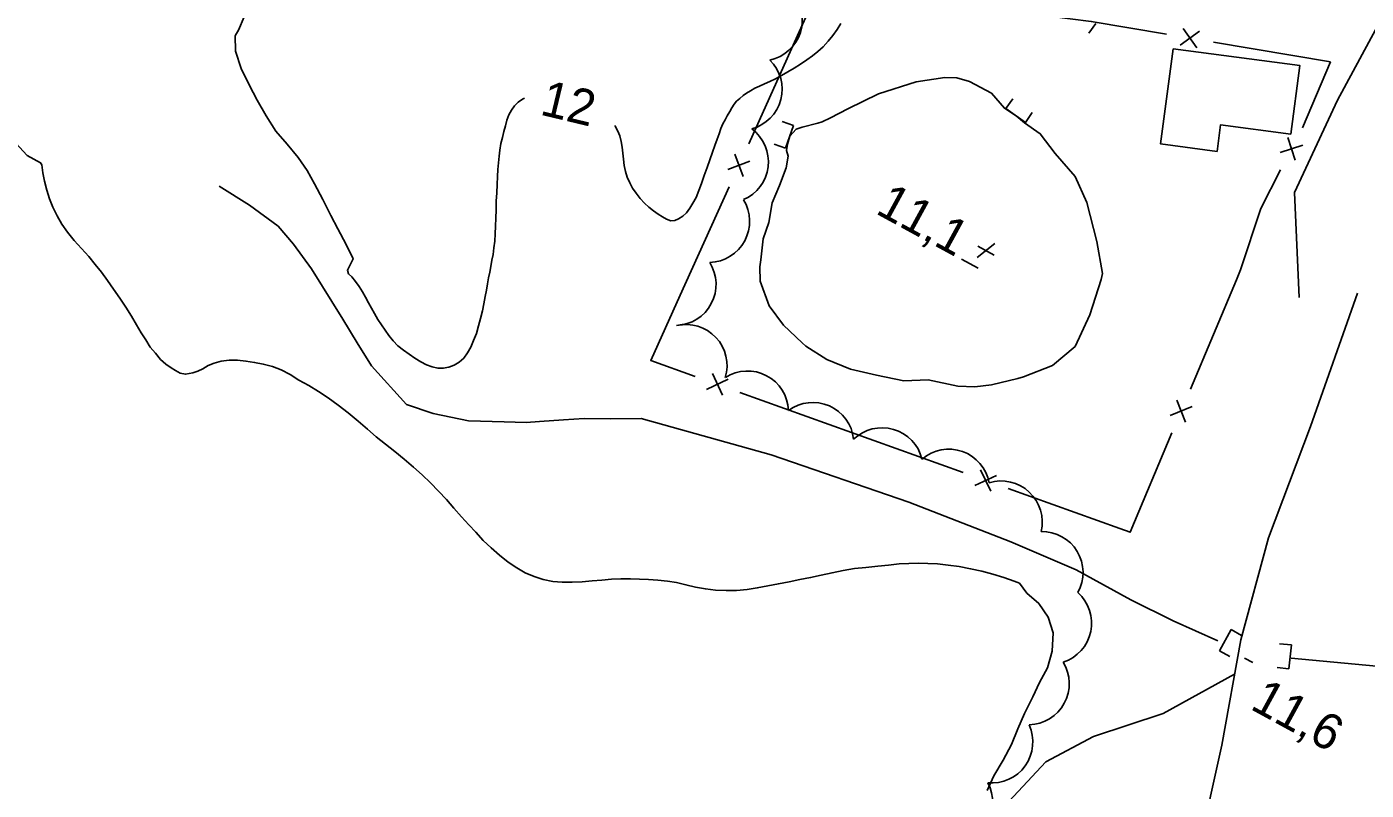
# Model space of a CAD drawing. Extents: x 219136 to 222520, y 5421589 to 5424530.
# Drawn here: x 220175.4 to 220288.3, y 5423317.1 to 5423381.3 of the extents above; entities that cross this region are included whole.
import ezdxf

# ---------------------------------------------------------------- set-up
doc = ezdxf.new("R2010")
doc.units = 0
for name, color, linetype in [('Level 2', 7, 'Continuous'), ('Level 21', 7, 'Continuous'), ('Level 22', 7, 'Continuous'), ('Level 26', 7, 'Continuous'), ('Level 3', 7, 'Continuous'), ('Level 31', 7, 'Continuous'), ('Level 37', 7, 'Continuous'), ('Level 4', 7, 'Continuous'), ('Level 44', 7, 'Continuous')]:
    doc.layers.add(name, color=color, linetype=linetype)

msp = doc.modelspace()

# ---------------------------------------------------------------- linework, layer by layer
at = {"layer": 'Level 2'}
for points in [[(220192.98, 5423380.61), (220193, 5423380.64), (220193.25, 5423381.04), (220193.73, 5423382.18)], [(220243.99, 5423381.61), (220243.69, 5423381.11), (220243.32, 5423380.6), (220242.92, 5423380.12), (220242.5, 5423379.66), (220242.06, 5423379.25), (220241.6, 5423378.89), (220241.12, 5423378.56), (220240.6, 5423378.2), (220240.06, 5423377.86), (220239.52, 5423377.53), (220238.99, 5423377.24), (220238.49, 5423376.96), (220238, 5423376.74), (220237.56, 5423376.54), (220237.13, 5423376.34), (220236.74, 5423376.16), (220236.39, 5423375.94), (220236.05, 5423375.74), (220235.76, 5423375.54), (220235.48, 5423375.31), (220235.21, 5423375.08), (220235, 5423374.81), (220234.81, 5423374.51), (220234.63, 5423374.19), (220234.43, 5423373.84), (220234.24, 5423373.5), (220234.05, 5423373.16), (220233.88, 5423372.78), (220233.73, 5423372.33), (220233.58, 5423371.86), (220233.39, 5423371.34), (220233.18, 5423370.77), (220232.96, 5423370.14), (220232.72, 5423369.5), (220232.48, 5423368.82), (220232.26, 5423368.14), (220232.03, 5423367.54), (220231.8, 5423366.97), (220231.53, 5423366.49), (220231.28, 5423366.06), (220230.98, 5423365.68), (220230.67, 5423365.39), (220230.32, 5423365.17), (220230, 5423365.01), (220229.67, 5423365), (220229.32, 5423365.14), (220228.98, 5423365.34), (220228.6, 5423365.56), (220228.22, 5423365.84), (220227.83, 5423366.14), (220227.46, 5423366.49), (220227.1, 5423366.87), (220226.75, 5423367.32), (220226.44, 5423367.75), (220226.21, 5423368.2), (220225.99, 5423368.67), (220225.85, 5423369.16), (220225.74, 5423369.66), (220225.69, 5423370.18), (220225.64, 5423370.68), (220225.58, 5423371.19), (220225.49, 5423371.67), (220225.37, 5423372.14), (220225.21, 5423372.56), (220224.98, 5423372.97), (220224.94, 5423373.01)], [(220156.54, 5423380.97), (220156.86, 5423381.1), (220157.43, 5423381.24), (220157.73, 5423381.19), (220158.99, 5423380.99), (220160.24, 5423380.57), (220161.51, 5423379.88), (220162.84, 5423379.07), (220163.94, 5423378.25), (220165.04, 5423377.27), (220166.04, 5423376.46), (220167.22, 5423375.51), (220168.51, 5423374.65), (220169.71, 5423373.93), (220170.92, 5423373.35), (220172.22, 5423373.08), (220173.44, 5423372.51), (220174.5, 5423371.54), (220175.43, 5423370.49), (220176.58, 5423369.89), (220176.68, 5423369.72)], [(220192.98, 5423380.61), (220193, 5423379.27), (220193.46, 5423377.82), (220194.14, 5423376.46), (220194.83, 5423375.15), (220195.57, 5423373.83), (220196.39, 5423372.55), (220197.34, 5423371.44), (220198.27, 5423370.34), (220199.02, 5423369.23), (220199.65, 5423368.1), (220200.34, 5423366.79), (220201.04, 5423365.45), (220201.63, 5423364.33), (220202.32, 5423363.01), (220202.9, 5423361.8), (220202.42, 5423360.84), (220202.51, 5423360.54)], [(220217.34, 5423375.32), (220217.17, 5423375.23), (220216.82, 5423374.98), (220216.51, 5423374.67), (220216.24, 5423374.31), (220216.02, 5423373.93), (220215.86, 5423373.47), (220215.75, 5423372.99), (220215.61, 5423372.51), (220215.49, 5423372), (220215.36, 5423371.5), (220215.27, 5423370.96), (220215.21, 5423370.43), (220215.15, 5423369.88), (220215.11, 5423369.31), (220215.08, 5423368.72), (220215.05, 5423368.06), (220215.02, 5423367.36), (220214.97, 5423366.65), (220214.95, 5423365.92), (220214.93, 5423365.22), (220214.91, 5423364.54), (220214.88, 5423363.9), (220214.84, 5423363.29), (220214.77, 5423362.71), (220214.7, 5423362.17), (220214.6, 5423361.67), (220214.51, 5423361.16), (220214.43, 5423360.67), (220214.32, 5423360.19), (220214.22, 5423359.7), (220214.13, 5423359.16), (220214.02, 5423358.61), (220213.92, 5423358.02), (220213.81, 5423357.41), (220213.65, 5423356.78), (220213.48, 5423356.15), (220213.29, 5423355.51), (220213.06, 5423354.92), (220212.81, 5423354.36), (220212.53, 5423353.87), (220212.22, 5423353.42), (220211.85, 5423353.1), (220211.41, 5423352.83), (220210.96, 5423352.67), (220210.5, 5423352.58), (220210.04, 5423352.6), (220209.57, 5423352.7), (220209.08, 5423352.88), (220208.62, 5423353.12), (220208.11, 5423353.43), (220207.64, 5423353.76), (220207.16, 5423354.11), (220206.67, 5423354.48), (220206.27, 5423354.9), (220205.91, 5423355.34), (220205.6, 5423355.8), (220205.29, 5423356.24), (220204.98, 5423356.7), (220204.7, 5423357.18), (220204.45, 5423357.64), (220204.21, 5423358.1), (220203.96, 5423358.58), (220203.7, 5423359.02), (220203.42, 5423359.46), (220203.11, 5423359.89), (220202.79, 5423360.27), (220202.51, 5423360.54)], [(220176.68, 5423369.72), (220176.77, 5423369.04), (220176.91, 5423368.33), (220177.11, 5423367.59), (220177.33, 5423366.86), (220177.62, 5423366.14), (220177.96, 5423365.42), (220178.36, 5423364.72), (220178.84, 5423364.03), (220179.41, 5423363.35), (220180.03, 5423362.66), (220180.65, 5423361.99), (220181.18, 5423361.33), (220181.7, 5423360.66), (220182.21, 5423359.96), (220182.73, 5423359.25), (220183.26, 5423358.48), (220183.75, 5423357.73), (220184.24, 5423356.96), (220184.65, 5423356.24), (220185.06, 5423355.57), (220185.43, 5423354.97), (220185.82, 5423354.37), (220186.25, 5423353.85), (220186.69, 5423353.33), (220187.14, 5423352.92), (220187.58, 5423352.61), (220187.95, 5423352.38), (220188.34, 5423352.16), (220188.77, 5423352.08), (220189.4, 5423352.2), (220189.81, 5423352.33), (220190.23, 5423352.53), (220190.68, 5423352.8), (220191.19, 5423353.02), (220191.78, 5423353.18), (220192.45, 5423353.26), (220193.15, 5423353.27), (220193.88, 5423353.19), (220194.6, 5423353.07), (220195.34, 5423352.93), (220196.1, 5423352.73), (220196.84, 5423352.44), (220197.59, 5423352.05), (220198.34, 5423351.58), (220199.16, 5423351.12), (220199.98, 5423350.63), (220200.8, 5423350.1), (220201.65, 5423349.48), (220202.5, 5423348.82), (220203.32, 5423348.13), (220204.12, 5423347.45), (220204.86, 5423346.8), (220205.63, 5423346.19), (220206.42, 5423345.56), (220207.21, 5423344.94), (220207.99, 5423344.26), (220208.73, 5423343.6), (220209.43, 5423342.92), (220210.11, 5423342.23), (220210.77, 5423341.52), (220211.4, 5423340.79), (220212.04, 5423340.07), (220212.65, 5423339.41), (220213.23, 5423338.77), (220213.86, 5423338.09), (220214.53, 5423337.45), (220215.23, 5423336.84), (220215.96, 5423336.25), (220216.69, 5423335.78), (220217.4, 5423335.36), (220218.15, 5423335.04), (220218.92, 5423334.8), (220219.72, 5423334.63), (220220.53, 5423334.56), (220221.36, 5423334.56)], [(220221.36, 5423334.56), (220222.2, 5423334.6), (220223.04, 5423334.67), (220223.87, 5423334.74), (220224.66, 5423334.81), (220225.47, 5423334.84), (220226.26, 5423334.84), (220227.04, 5423334.81), (220227.8, 5423334.78), (220228.59, 5423334.73), (220229.38, 5423334.65), (220230.15, 5423334.53), (220230.94, 5423334.35), (220231.74, 5423334.16), (220232.59, 5423334), (220233.44, 5423333.9), (220234.32, 5423333.86), (220235.21, 5423333.87), (220236.09, 5423333.95), (220236.95, 5423334.09), (220237.85, 5423334.26), (220238.73, 5423334.43), (220239.63, 5423334.6), (220240.53, 5423334.79), (220241.44, 5423334.96), (220242.34, 5423335.17), (220243.25, 5423335.36), (220244.19, 5423335.55), (220245.15, 5423335.71), (220246.11, 5423335.81), (220247.1, 5423335.91), (220248.02, 5423336.01), (220248.91, 5423336.1), (220249.72, 5423336.14), (220250.52, 5423336.16), (220251.31, 5423336.14), (220252.14, 5423336.1), (220253.04, 5423336.01), (220253.97, 5423335.88), (220254.93, 5423335.7), (220255.87, 5423335.49), (220256.8, 5423335.24), (220257.73, 5423334.95), (220258.6, 5423334.65), (220259.04, 5423334.49)], [(220259.04, 5423334.49), (220259.67, 5423333.65), (220260.68, 5423332.76), (220261.46, 5423331.61), (220261.89, 5423330.29), (220261.81, 5423328.75), (220261.41, 5423327.36), (220260.74, 5423326.13), (220260.16, 5423324.9), (220259.47, 5423323.52), (220258.91, 5423322.21), (220258.37, 5423320.9), (220257.67, 5423319.57), (220256.89, 5423318.25), (220256.32, 5423317.02)]]:
    msp.add_lwpolyline(points, dxfattribs=at)
at = {"layer": 'Level 21'}
msp.add_lwpolyline([(220354.35, 5423477.79), (220344.96, 5423463.61), (220332.13, 5423445.06), (220318.17, 5423425.02), (220317.91, 5423424.63), (220307.64, 5423409.11), (220295.61, 5423391.04), (220289.8, 5423382.47), (220285.84, 5423375.17), (220282.22, 5423367.38), (220282.6, 5423358.53)], dxfattribs=at)
at = {"layer": 'Level 22'}
for points in [[(220287.52, 5423358.9), (220283.55, 5423347.69), (220280.01, 5423338.31), (220277.7, 5423329.72), (220276.08, 5423320.85), (220274.15, 5423312.12), (220270.8, 5423304.26), (220266.95, 5423299.42)], [(220277.17, 5423326.83), (220271.16, 5423323.51), (220265.27, 5423321.58), (220261.27, 5423319.45), (220257.01, 5423314.86), (220253.94, 5423309.39), (220248.25, 5423301.66), (220242.1, 5423291.69), (220235.39, 5423280.94), (220228.31, 5423271.01), (220221.47, 5423262.45), (220217.7, 5423258.42), (220213.69, 5423253.29), (220209.74, 5423246.9), (220208.58, 5423241.28), (220205.82, 5423234.25), (220201.98, 5423227.16), (220196.49, 5423217.11), (220191.66, 5423209.06), (220186.45, 5423201.68), (220182.78, 5423194.97), (220178.49, 5423186.92), (220174.71, 5423178.18)]]:
    msp.add_lwpolyline(points, dxfattribs=at)
at = {"layer": 'Level 26'}
for p, q in [((220265.47, 5423381.62), (220264.88, 5423380.81)), ((220257.9, 5423374.46), (220258.48, 5423375.28)), ((220259.55, 5423373.29), (220257.9, 5423374.46)), ((220259.55, 5423373.29), (220260.12, 5423374.11)), ((220240, 5423373.01), (220239.06, 5423373.35)), ((220240, 5423373.01), (220239.33, 5423371.11)), ((220239.33, 5423371.11), (220238.39, 5423371.44)), ((220275.9, 5423328.79), (220276.87, 5423330.57)), ((220276.87, 5423330.57), (220277.75, 5423330.09)), ((220275.9, 5423328.79), (220276.78, 5423328.31)), ((220281.95, 5423329.29), (220280.95, 5423329.38)), ((220281.95, 5423329.29), (220281.75, 5423327.27)), ((220281.75, 5423327.27), (220280.76, 5423327.37))]:
    msp.add_line(p, q, dxfattribs=at)
at = {"layer": 'Level 3'}
for p, q in [((220256.97, 5423363.1), (220255.48, 5423361.91)), ((220255.54, 5423362.85), (220256.91, 5423362.11)), ((220254.16, 5423361.78), (220255.56, 5423361.02)), ((220278, 5423328.17), (220278.7, 5423327.79))]:
    msp.add_line(p, q, dxfattribs=at)
at = {"layer": 'Level 31'}
msp.add_lwpolyline([(220271.99, 5423379.49), (220282.66, 5423378.08), (220281.9, 5423372.3), (220275.99, 5423373.09), (220275.69, 5423370.84), (220270.93, 5423371.47)], close=True, dxfattribs=at)
at = {"layer": 'Level 37'}
for p, q in [((220274.22, 5423380.96), (220272.59, 5423379.8)), ((220272.83, 5423381.2), (220273.99, 5423379.57)), ((220282.92, 5423371.36), (220281.01, 5423370.75)), ((220282.27, 5423370.1), (220281.66, 5423372.01)), ((220235.05, 5423370.61), (220235.76, 5423368.73)), ((220234.47, 5423369.32), (220236.34, 5423370.02)), ((220234.03, 5423350.32), (220233.17, 5423352.13)), ((220232.69, 5423350.8), (220234.5, 5423351.65)), ((220273.04, 5423348.04), (220272.29, 5423349.9)), ((220273.59, 5423349.35), (220271.74, 5423348.59)), ((220255.29, 5423342.7), (220257.1, 5423343.56)), ((220256.62, 5423342.23), (220255.77, 5423344.04))]:
    msp.add_line(p, q, dxfattribs=at)
for points in [[(220247.67, 5423384), (220242.19, 5423384.69), (220240.35, 5423380.61)], [(220271.44, 5423380.72), (220265.09, 5423381.79), (220261.55, 5423382.24)], [(220240.35, 5423380.61), (220236.23, 5423371.49)], [(220285.24, 5423378.38), (220275.38, 5423380.05)], [(220282.88, 5423372.83), (220285.24, 5423378.38)], [(220277.32, 5423360.03), (220277.67, 5423360.86), (220279.37, 5423366.04), (220281.04, 5423369.28)], [(220234.58, 5423367.85), (220230.46, 5423358.74)], [(220273.44, 5423350.81), (220277.32, 5423360.03)], [(220230.46, 5423358.74), (220227.98, 5423353.24), (220231.72, 5423351.9)], [(220235.48, 5423350.55), (220244.9, 5423347.18)], [(220244.9, 5423347.18), (220254.31, 5423343.81)], [(220267.49, 5423339.09), (220268.37, 5423338.77), (220271.89, 5423347.13)], [(220258.08, 5423342.46), (220267.49, 5423339.09)]]:
    msp.add_lwpolyline(points, dxfattribs=at)
at = {"layer": 'Level 4'}
for points in [[(220240.22, 5423372.71), (220240.75, 5423372.87), (220242.07, 5423373.21), (220242.41, 5423373.34), (220243.11, 5423373.68), (220244.59, 5423374.44), (220247.18, 5423375.7), (220250.35, 5423376.69), (220252.75, 5423377.07), (220253.78, 5423377.04), (220254.83, 5423376.73), (220256.68, 5423375.76), (220257.77, 5423374.47), (220258.76, 5423373.85), (220259.48, 5423373.25), (220260.79, 5423372.33), (220262.06, 5423370.66), (220263.73, 5423368.73), (220264.72, 5423366.55), (220265.57, 5423363.25), (220266.03, 5423360.55), (220265.94, 5423360.05), (220264.97, 5423357.09), (220263.74, 5423354.42), (220261.84, 5423352.81), (220259.37, 5423351.86), (220258.9, 5423351.72), (220256.68, 5423351.18), (220255.29, 5423351.02), (220253.85, 5423351.08), (220251.35, 5423351.61), (220249.29, 5423351.53), (220247, 5423352), (220244.82, 5423352.51), (220242.81, 5423353.32), (220241.05, 5423354.43), (220240.74, 5423354.71), (220239.17, 5423356.22), (220237.95, 5423357.85), (220237.19, 5423359.92), (220237.16, 5423361.13), (220237.26, 5423361.71), (220237.44, 5423363.49), (220237.94, 5423364.86), (220238.22, 5423366.52), (220238.84, 5423367.97), (220239.38, 5423369.45), (220239.56, 5423370.43), (220239.41, 5423370.93), (220239.49, 5423371.45), (220239.69, 5423372.12), (220240.22, 5423372.71)], [(220227.16, 5423348.35), (220224.62, 5423348.32), (220222.38, 5423348.35), (220220.62, 5423348.24), (220218.62, 5423348.1), (220217.49, 5423348), (220215.63, 5423348.06), (220212.63, 5423348.15), (220209.65, 5423348.78), (220207.41, 5423349.52), (220204.44, 5423352.79), (220203.25, 5423354.72), (220202.04, 5423356.72), (220199.4, 5423360.95), (220197.87, 5423363.03), (220196.59, 5423364.56), (220194.17, 5423366.32), (220191.63, 5423367.91)], [(220227.16, 5423348.35), (220238.12, 5423345.29), (220249.71, 5423341.3), (220258.31, 5423337.97), (220263.81, 5423335.61), (220268.43, 5423333.08), (220271.99, 5423331.3), (220275.76, 5423329.64)], [(220281.94, 5423328.18), (220290.92, 5423327.33), (220301.71, 5423326.43), (220308.36, 5423325.22), (220316.31, 5423322.73), (220321.7, 5423320.49), (220324.85, 5423320.59), (220328.73, 5423320.29)]]:
    msp.add_lwpolyline(points, dxfattribs=at)
at = {"layer": 'Level 44'}
for centre, start, end in [((220237.29, 5423381.92), 282.2327, 42.2327), ((220235.59, 5423376.08), 285.2931, 45.2931), ((220234.43, 5423369.96), 293.2418, 53.2418), ((220232.85, 5423364.95), 271.7339, 31.7339), ((220230.02, 5423359.64), 272.2501, 32.2501), ((220230.95, 5423352.81), 343.2106, 103.2106), ((220236.13, 5423348.89), 2.4268, 122.4268), ((220241.63, 5423346.24), 6.1819, 126.1819), ((220247.47, 5423344.11), 13.8271, 133.8271), ((220253.09, 5423342.31), 10.5886, 130.5886), ((220257.5, 5423339.63), 346.7779, 106.7779), ((220260.94, 5423335.37), 331.1166, 91.1166), ((220261.66, 5423331.12), 288.112, 48.112), ((220259.78, 5423326.02), 271.4814, 31.4814), ((220256.71, 5423321.12), 264.3816, 24.3816), ((220253.33, 5423316.02), 268.5095, 28.5095)]:
    msp.add_arc(centre, 3.46, start, end, dxfattribs=at)

# ---------------------------------------------------------------- texts
at = {"layer": 'Level 2'}
msp.add_text('12', height=3, rotation=346.5463, dxfattribs=at).set_placement((220218.56, 5423373.96))
at = {"layer": 'Level 3'}
for s, rotation, p in [('11,1', 331.3547, (220246.82, 5423365.67)), ('11,6', 331.383, (220278.38, 5423323.94))]:
    msp.add_text(s, height=3, rotation=rotation, dxfattribs=at).set_placement(p)

doc.saveas('drawing.dxf')
